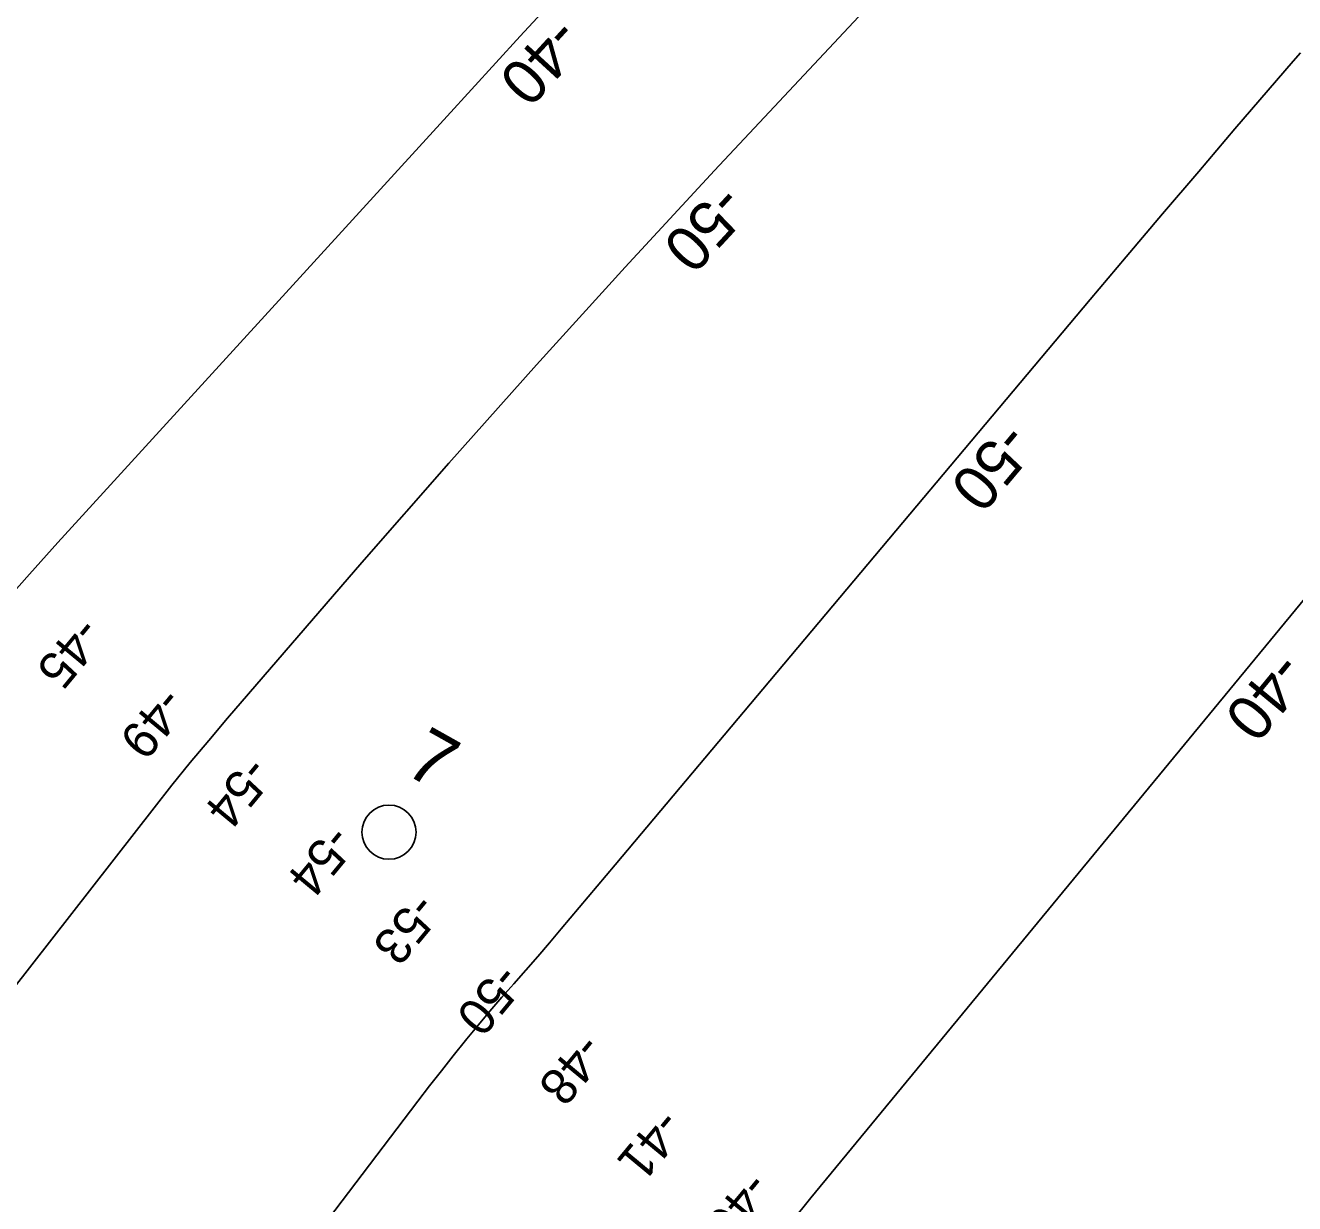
# Model space of a CAD drawing. Extents: x 3913936 to 3933962, y 195330 to 217741.
# Drawn here: x 3927903 to 3929075, y 210166 to 211254 of the extents above; entities that cross this region are included whole.
import ezdxf

# ---------------------------------------------------------------- set-up
doc = ezdxf.new("R2010")
doc.units = 0
for name, color, linetype in [('V-RIVR-IDEN', 7, 'Continuous'), ('V-RIVR-MILE', 7, 'Continuous'), ('V-RIVR-RANG', 7, 'Continuous'), ('V-TOPO-DPTH', 7, 'Continuous'), ('V-TOPO-MAJR', 7, 'Continuous'), ('V-TOPO-MAJR-IDEN', 7, 'Continuous'), ('V-TOPO-MINR', 7, 'Continuous'), ('V-TOPO-MINR-IDEN', 7, 'Continuous')]:
    doc.layers.add(name, color=color, linetype=linetype)

msp = doc.modelspace()

# ---------------------------------------------------------------- linework, layer by layer
at = {"layer": 'V-RIVR-MILE'}
msp.add_circle((3928238.8, 210509.2), 25, dxfattribs=at)
at = {"layer": 'V-TOPO-DPTH'}
for points in [[(3929049.3, 211975.4), (3928738.9, 211649.4), (3928719.6, 211629.1), (3928700.4, 211608.8), (3928681.2, 211588.5), (3928662.1, 211568.1), (3928563.7, 211463.2), (3928495.6, 211390.3), (3928427.6, 211317.1), (3928360, 211243.7), (3928292.5, 211170.1), (3927933, 210776.4), (3927906.8, 210747.2), (3927880.9, 210717.8), (3927855.5, 210688), (3927830.4, 210657.8), (3927801.2, 210622.3), (3927762, 210574), (3927723.2, 210525.4), (3927684.9, 210476.3), (3927647, 210427), (3927239.8, 209891)], [(3928610.7, 210149.9), (3928628.4, 210171.7), (3929261.9, 210940.3), (3929269.8, 210949.8), (3929277.7, 210959.3), (3929285.7, 210968.6), (3929293.8, 210978), (3929300.3, 210985.4), (3929305.1, 210991), (3929310, 210996.7), (3929314.7, 211002.4), (3929319.4, 211008.2), (3929327.3, 211018.1), (3929328.7, 211019.8), (3929330.2, 211021.4), (3929332.5, 211023.9), (3929333.3, 211024.7), (3929841.7, 211531.1)]]:
    msp.add_lwpolyline(points, dxfattribs=at)
at = {"layer": 'V-TOPO-MAJR'}
for points in [[(3929256, 211859.5), (3929211.4, 211816.6), (3929121.9, 211728), (3929033.1, 211638.7), (3928885.5, 211488.3), (3928871.2, 211473.5), (3928856.9, 211458.7), (3928842.7, 211443.8), (3928828.5, 211428.8), (3928539.4, 211119.9), (3928456.8, 211030.6), (3928374.9, 210940.6), (3928294, 210849.6), (3928213.9, 210758), (3928089.8, 210614.3), (3928072.4, 210593.9), (3928055.3, 210573.4), (3928038.5, 210552.6), (3928021.9, 210531.6), (3927604.9, 209996.6)], [(3927749, 209581.3), (3928265.5, 210260.9), (3928276.3, 210275), (3928287.2, 210289), (3928298.2, 210302.9), (3928309.3, 210316.8), (3928310.6, 210318.4), (3928321.3, 210331.3), (3928332, 210344.1), (3928343, 210356.8), (3928354, 210369.3), (3928365.2, 210381.9), (3928376.2, 210394.4), (3928387.1, 210407.1), (3928397.9, 210419.9), (3928447.7, 210479.1), (3928483.4, 210521.5), (3928519, 210563.9), (3928554.7, 210606.3), (3928590.4, 210648.8), (3928886.2, 211000.8), (3928919.5, 211040.3), (3928952.8, 211079.7), (3928986.3, 211119), (3929019.8, 211158.2), (3929073.4, 211220.6), (3929080.3, 211228.5)]]:
    msp.add_lwpolyline(points, dxfattribs=at)
at = {"layer": 'V-TOPO-MINR'}
for points in [[(3929049.3, 211975.4), (3928738.9, 211649.4), (3928719.6, 211629.1), (3928700.4, 211608.8), (3928681.2, 211588.5), (3928662.1, 211568.1), (3928563.7, 211463.2), (3928495.6, 211390.3), (3928427.6, 211317.1), (3928360, 211243.7), (3928292.5, 211170.1), (3927933, 210776.4), (3927906.8, 210747.2), (3927880.9, 210717.8), (3927855.5, 210688), (3927830.4, 210657.8), (3927801.2, 210622.3), (3927762, 210574), (3927723.2, 210525.4), (3927684.9, 210476.3), (3927647, 210427), (3927239.8, 209891)], [(3928610.7, 210149.9), (3928628.4, 210171.7), (3929261.9, 210940.3), (3929269.8, 210949.8), (3929277.7, 210959.3), (3929285.7, 210968.6), (3929293.8, 210978), (3929300.3, 210985.4), (3929305.1, 210991), (3929310, 210996.7), (3929314.7, 211002.4), (3929319.4, 211008.2), (3929327.3, 211018.1), (3929328.7, 211019.8), (3929330.2, 211021.4), (3929332.5, 211023.9), (3929333.3, 211024.7), (3929841.7, 211531.1)]]:
    msp.add_lwpolyline(points, dxfattribs=at)

# ---------------------------------------------------------------- texts
at = {"layer": 'V-RIVR-IDEN'}
msp.add_text('7', height=50, rotation=330.6579, dxfattribs=at).set_placement((3928251.2, 210564.4))
at = {"layer": 'V-RIVR-RANG'}
for s, p in [('-45', (3927953.1, 210709.9)), ('-49', (3928029.8, 210645.1)), ('-54', (3928108.7, 210581.2)), ('-54', (3928185, 210518)), ('-53', (3928263.6, 210455.1)), ('-50', (3928340.6, 210389.8)), ('-48', (3928416.5, 210325.4)), ('-41', (3928489.2, 210255.7)), ('-40', (3928570.8, 210197.7))]:
    msp.add_text(s, height=33.5, rotation=230.3643, dxfattribs=at).set_placement(p)
at = {"layer": 'V-TOPO-MAJR-IDEN'}
for rotation, p in [(227.234, (3928543.9, 211109.5)), (229.9593, (3928806.5, 210889.8))]:
    msp.add_text('-50', height=41.5, rotation=rotation, dxfattribs=at).set_placement(p)
at = {"layer": 'V-TOPO-MINR-IDEN'}
for rotation, p in [(227.4864, (3928392.3, 211263.6)), (230.5068, (3929059.1, 210678))]:
    msp.add_text('-40', height=41.5, rotation=rotation, dxfattribs=at).set_placement(p)

doc.saveas('drawing.dxf')
